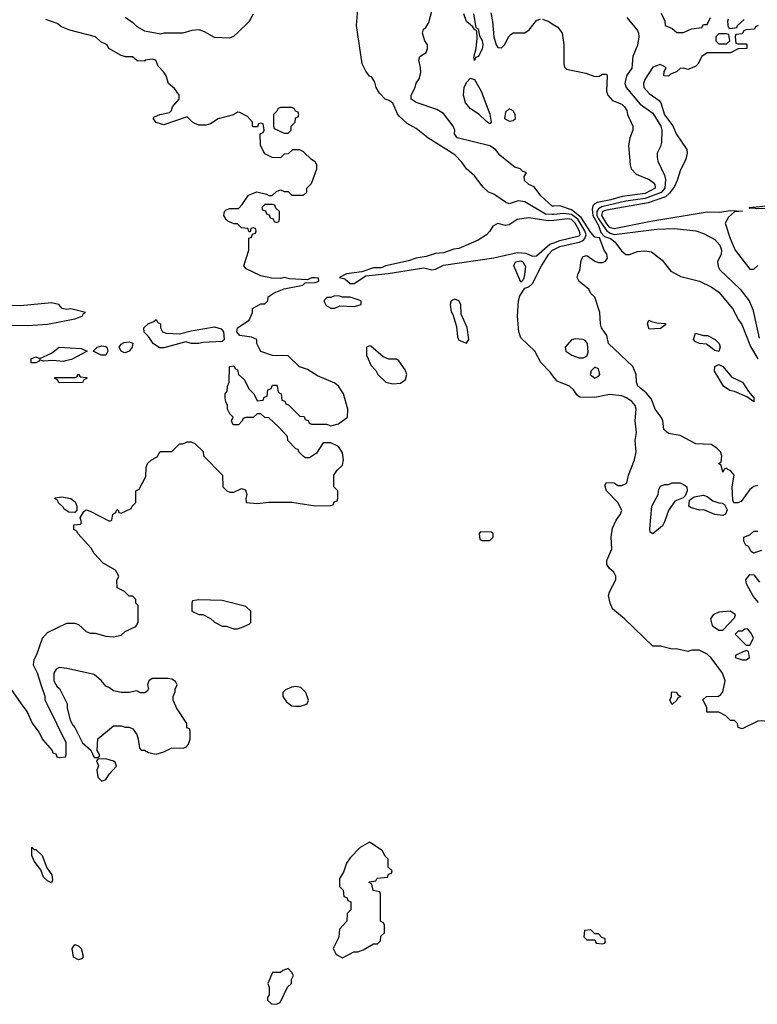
# Model space of a CAD drawing. Header units: inches. Extents: x 2348341 to 2479810, y 460419 to 613669.
# Tile 272 of 656: x 2387247 to 2391048, y 548462 to 553539. Entities that reach past the tile are written whole.
import ezdxf

# ---------------------------------------------------------------- set-up
doc = ezdxf.new("R2010")
doc.units = ezdxf.units.IN
doc.header["$MEASUREMENT"] = 0
for name, color, linetype in [('C3584', 7, 'Continuous'), ('C3585', 7, 'Continuous'), ('C3594', 7, 'Continuous'), ('C3595', 7, 'Continuous')]:
    doc.layers.add(name, color=color, linetype=linetype)

msp = doc.modelspace()

# ---------------------------------------------------------------- linework, layer by layer
at = {"layer": 'C3584', "color": 2, "elevation": 50}
for points in [[(2387263.4, 550000), (2387284.7, 549970), (2387311.1, 549911.1), (2387345.4, 549865.4), (2387366.4, 549826.4), (2387414, 549770), (2387418, 549758), (2387432.7, 549752.7), (2387438, 549738), (2387450, 549734), (2387482, 549738), (2387486, 549750), (2387486, 549810), (2387392.7, 550000)], [(2387491.8, 550000), (2387492, 549990), (2387507.1, 549927.1), (2387520.7, 549900.7), (2387531.3, 549890), (2387571.1, 549811.1), (2387612.7, 549772.7), (2387630, 549734), (2387650, 549734), (2387658, 549742), (2387658, 549750), (2387646, 549770), (2387649, 549831), (2387730, 549898), (2387770, 549898), (2387790, 549891.3), (2387810, 549891.3), (2387830, 549882), (2387850, 549854), (2387858, 549830), (2387863.6, 549783.6), (2387872.7, 549772.7), (2387890, 549772), (2387910, 549761), (2387950, 549751.3), (2387990, 549764.7), (2388030, 549784.7), (2388090, 549782), (2388106, 549790), (2388116.4, 549803.6), (2388126, 549830), (2388126, 549870), (2388122, 549882), (2388108.4, 549888.4), (2388108, 549910), (2388055.3, 549990), (2388051, 550000)], [(2388668.2, 550000), (2388690, 549998.8), (2388694.1, 550000)]]:
    msp.add_lwpolyline(points, dxfattribs=at)
at = {"layer": 'C3584', "color": 2}
for points, elevation in [([(2387690, 549728), (2387650, 549726), (2387642, 549718), (2387652, 549692), (2387644.7, 549670), (2387650, 549634), (2387670, 549612), (2387690, 549622), (2387709, 549651), (2387746, 549690), (2387738, 549710), (2387730, 549715.3)], 50), ([(2389050, 549298), (2389002, 549270), (2388950, 549218), (2388931.3, 549190), (2388916, 549144), (2388894, 549110), (2388894, 549070), (2388914, 549050), (2388918, 549018), (2388932.7, 549012.7), (2388938, 548998), (2388954, 548990), (2388954, 548950), (2388934, 548930), (2388932, 548890), (2388894, 548850), (2388891.6, 548808.4), (2388862, 548750), (2388878, 548718), (2388910, 548702), (2388968, 548732), (2388990, 548732), (2389016.4, 548743.6), (2389070, 548774), (2389090, 548774), (2389106, 548790), (2389107.3, 548812.7), (2389126, 548830), (2389126, 548870), (2389122, 548882), (2389106, 548890), (2389106, 549030), (2389102, 549042), (2389068, 549048), (2389062, 549082), (2389046, 549090), (2389050, 549094), (2389082, 549098), (2389088.4, 549111.6), (2389142, 549118), (2389147.3, 549132.7), (2389162, 549138), (2389166, 549150), (2389146, 549170), (2389146, 549210), (2389130, 549226), (2389114.6, 549254.6)], 50), ([(2387321, 549261), (2387330, 549261), (2387362.4, 549230), (2387385.8, 549165.8), (2387412, 549130), (2387416.3, 549103.7), (2387410, 549089.2), (2387390, 549098.4), (2387370, 549118), (2387355.9, 549155.9), (2387320.8, 549200.8), (2387309.5, 549230), (2387308.4, 549271.6)], 46), ([(2387550, 548692), (2387524.4, 548704.4), (2387516.3, 548750), (2387530, 548770.7), (2387550, 548763), (2387563, 548750), (2387574.4, 548710), (2387570, 548699)], 46), ([(2388630, 548646), (2388603.6, 548636.4), (2388590, 548626), (2388550, 548626), (2388524.7, 548570), (2388531.6, 548548.4), (2388532, 548510), (2388523.6, 548496.4), (2388523.6, 548483.6), (2388543.6, 548463.6), (2388570, 548462), (2388588.4, 548471.6), (2388626, 548550), (2388648, 548570), (2388648, 548590), (2388658, 548610), (2388650, 548626)], 50)]:
    msp.add_lwpolyline(points, close=True, dxfattribs=dict(at, elevation=elevation))
at = {"layer": 'C3585', "color": 2}
for points, elevation in [([(2390000, 552534.8), (2389990, 552533.9), (2389956.3, 552536.3), (2389850, 552599.6), (2389815.5, 552604.5), (2389770, 552589.5), (2389750, 552598), (2389690, 552639.3), (2389662, 552650), (2389635.1, 552675.1), (2389590, 552734), (2389549.5, 552769.5), (2389524.7, 552804.7), (2389490, 552842), (2389349.7, 552929.7), (2389290, 552977.2), (2389243.2, 553003.2), (2389202, 553042), (2389193.2, 553053.2), (2389170, 553108), (2389150, 553122), (2389130, 553128.7), (2389100.2, 553160.2), (2389084, 553190), (2389077.2, 553217.2), (2389062, 553242), (2389050, 553248.7), (2389030, 553274), (2389011.9, 553311.9), (2388981.6, 553510), (2388992.3, 553632.3)], 46), ([(2390000, 552577.7), (2389990, 552577.2), (2389932.3, 552630), (2389897.5, 552677.5), (2389870, 552689.2), (2389848.7, 552710), (2389846, 552730), (2389858, 552750), (2389838, 552758), (2389826, 552770), (2389799, 552779), (2389776, 552796), (2389720.7, 552840.7), (2389699, 552870), (2389670, 552889.2), (2389502, 552930), (2389488, 552950), (2389488.7, 552970), (2389481.2, 552990), (2389430, 553056), (2389395.9, 553075.9), (2389290, 553112.7), (2389263.7, 553130), (2389263.7, 553150), (2389285.2, 553190), (2389290, 553212), (2389305.6, 553234.4), (2389313.6, 553266.4), (2389312.9, 553292.9), (2389304, 553330), (2389308, 553350), (2389342, 553370), (2389348.7, 553390), (2389348.7, 553410), (2389335.3, 553430), (2389322, 553470), (2389328, 553490), (2389340.4, 553499.6), (2389354.6, 553525.4), (2389382, 553630)], 42), ([(2387790, 553552), (2387830, 553524.7), (2387850, 553504.7), (2387890, 553482), (2387974, 553466), (2387991.1, 553471.1), (2388090, 553472), (2388135.1, 553484.9), (2388170, 553487.7), (2388198, 553478), (2388248.4, 553448.4), (2388330, 553446), (2388350, 553454.8), (2388370, 553470.8), (2388429.5, 553530), (2388452, 553570)], 50), ([(2389584.7, 553570), (2389598, 553498), (2389610, 553492), (2389616, 553456), (2389630, 553432), (2389632.7, 553410), (2389630, 553388.7), (2389610.5, 553350), (2389596, 553344), (2389590, 553329), (2389586.3, 553346.3), (2389599.3, 553390), (2389604, 553444), (2389602, 553482), (2389590, 553488), (2389582, 553502), (2389548.7, 553530), (2389535.3, 553570)], 38), ([(2389675.1, 553575.1), (2389683.8, 553530), (2389690.5, 553450), (2389703, 553410), (2389710, 553396), (2389730, 553394.8), (2389745.2, 553410), (2389767.5, 553452.5), (2389777.5, 553462.5), (2389790, 553470.6), (2389850, 553470.6), (2389873, 553487), (2389910, 553534.8), (2389930, 553542.8)], 42), ([(2387392.7, 550000), (2387378, 550030), (2387378, 550050), (2387358, 550110), (2387338, 550170), (2387318, 550210), (2387320.4, 550239.6), (2387334.6, 550265.4), (2387364, 550350), (2387390, 550378.8), (2387490, 550427.7), (2387530, 550427.7), (2387550, 550420.7), (2387590, 550384.7), (2387610, 550376), (2387635.3, 550375.3), (2387690, 550361), (2387730, 550356), (2387770, 550366), (2387790, 550384.7), (2387846, 550410), (2387858, 550430), (2387858, 550518), (2387846, 550530), (2387846, 550550), (2387830, 550566), (2387810, 550566), (2387786, 550590), (2387748.9, 550608.9), (2387747.3, 550647.3), (2387758, 550670), (2387740.4, 550700.4), (2387676.4, 550736.4), (2387630, 550786), (2387614.6, 550814.6), (2387546, 550890), (2387542, 550902), (2387526, 550910), (2387526, 550934), (2387562, 550938), (2387566, 550950), (2387558, 550970), (2387576.4, 551003.6), (2387590, 551011.3), (2387610, 551004.7), (2387710, 550954), (2387722, 550958), (2387726, 550990), (2387742, 550998), (2387747.3, 551012.7), (2387754, 551010), (2387758, 550998), (2387770, 550994), (2387822, 551018), (2387826, 551030), (2387846, 551050), (2387846, 551110), (2387862, 551118), (2387896.4, 551183.6), (2387898, 551230), (2387906, 551250), (2387926, 551270), (2387954.6, 551285.4), (2387970, 551312), (2388030, 551312), (2388070, 551352), (2388087.3, 551352.7), (2388110, 551362), (2388130, 551362), (2388150, 551354), (2388192.7, 551312.7), (2388194, 551290), (2388291.1, 551191.1), (2388294, 551130), (2388314, 551110), (2388330, 551102), (2388350, 551102), (2388390, 551122), (2388410, 551114), (2388418, 551090), (2388412, 551070), (2388414, 551050), (2388470, 551044), (2388530, 551050.8), (2388650, 551050.8), (2388770, 551032), (2388850, 551034), (2388862, 551038), (2388867.3, 551052.7), (2388882, 551058), (2388886, 551070), (2388886, 551110), (2388866, 551130), (2388866, 551190), (2388883.1, 551216.9), (2388910, 551242), (2388916, 551270), (2388910, 551306), (2388890, 551338), (2388850, 551358), (2388810, 551358), (2388776.9, 551303.1), (2388739.6, 551280.4), (2388720.4, 551280.4), (2388710, 551286), (2388686, 551310), (2388682, 551322), (2388670, 551326), (2388628, 551370), (2388626, 551390), (2388580.4, 551440.4), (2388530, 551486), (2388510, 551488), (2388490, 551506), (2388470, 551506), (2388450, 551488), (2388412.7, 551487.3), (2388398, 551482), (2388394, 551470), (2388374, 551450), (2388346, 551450), (2388338, 551470), (2388346, 551490), (2388330, 551506), (2388318, 551530), (2388318, 551550), (2388308.4, 551568.4), (2388306, 551590), (2388306, 551610), (2388316.4, 551623.6), (2388318, 551650), (2388326, 551670), (2388328.4, 551751.6), (2388350, 551754), (2388358, 551738), (2388370, 551734), (2388374, 551710), (2388403.6, 551683.6), (2388430, 551634), (2388454, 551610), (2388470, 551574), (2388502, 551578), (2388507.3, 551592.7), (2388522, 551598), (2388526, 551630), (2388542, 551638), (2388550, 551654), (2388570, 551654), (2388574, 551650), (2388578, 551618), (2388594, 551610), (2388598, 551578), (2388612.7, 551572.7), (2388618, 551558), (2388632.7, 551552.7), (2388690, 551494), (2388712.7, 551492.7), (2388718, 551478), (2388732.7, 551472.7), (2388738, 551458), (2388750, 551454), (2388827.3, 551452.7), (2388850, 551444.7), (2388890, 551456), (2388935.3, 551490), (2388937.2, 551530), (2388916, 551610), (2388890, 551649), (2388870, 551665.2), (2388782, 551702), (2388730, 551735.3), (2388688.4, 551748.4), (2388630, 551806), (2388550, 551808), (2388490, 551828), (2388468.9, 551868.9), (2388468.7, 551890), (2388442, 551902), (2388382, 551910), (2388366, 551930), (2388369.6, 551950.4), (2388428.7, 551990), (2388446, 552030), (2388446, 552050), (2388490, 552074), (2388510, 552074), (2388526, 552090), (2388528, 552110), (2388558, 552130), (2388610, 552150.8), (2388706, 552170), (2388718, 552182), (2388770, 552184), (2388788, 552190), (2388786, 552206), (2388770, 552208), (2388750, 552208), (2388730, 552198), (2388636.9, 552203.1), (2388610, 552209), (2388590, 552204), (2388545.6, 552205.6), (2388490, 552218), (2388414.6, 552254.6), (2388402, 552270), (2388428, 552350), (2388428, 552412), (2388442, 552418), (2388446, 552434), (2388462, 552438), (2388466, 552450), (2388462, 552462), (2388450, 552466), (2388438, 552462), (2388434, 552446), (2388430, 552446), (2388422, 552462), (2388390, 552466), (2388370, 552486), (2388350, 552486), (2388320.2, 552500.2), (2388310, 552508), (2388299, 552530), (2388302, 552550), (2388310, 552558), (2388330, 552564.7), (2388374, 552566), (2388393.6, 552586.4), (2388425.2, 552634.8), (2388468.7, 552651.3), (2388518.8, 552638.8), (2388530, 552632), (2388547.3, 552632.7), (2388570, 552654), (2388590, 552662), (2388610, 552654), (2388630, 552654), (2388650, 552634), (2388710, 552634), (2388726, 552650), (2388726, 552670), (2388750, 552694), (2388778, 552770), (2388778, 552790), (2388770, 552806), (2388750, 552818), (2388710, 552858), (2388690, 552868), (2388652.7, 552867.3), (2388630, 552848), (2388610, 552846), (2388590, 552826), (2388548.4, 552828.4), (2388510, 552848), (2388488, 552890), (2388486, 552950), (2388502, 552958), (2388506, 552970), (2388502, 553002), (2388490, 553006), (2388478, 553002), (2388472.7, 552987.3), (2388450, 552986), (2388446, 552990), (2388446, 553010), (2388420.4, 553040.4), (2388380.4, 553060.4), (2388370, 553062), (2388348, 553048), (2388270, 553028.7), (2388230, 553002), (2388205.4, 552994.6), (2388170, 552995.3), (2388150, 553004), (2388138, 553010), (2388110, 553038), (2387990, 552997.2), (2387950, 553008.7), (2387935.3, 553030), (2387941.2, 553038.8), (2387969.1, 553050.9), (2388019.3, 553060.7), (2388028.7, 553070), (2388034, 553090), (2388069, 553130), (2388069.2, 553150), (2388044.8, 553184.8), (2388014, 553210), (2388001.2, 553250), (2387990, 553268.7), (2387960.2, 553300.2), (2387948, 553330), (2387930, 553335.1), (2387894, 553330), (2387890, 553326), (2387852.7, 553327.3), (2387827.3, 553347.3), (2387791.6, 553348.4), (2387770, 553355.3), (2387706, 553390), (2387698, 553410), (2387664.7, 553424.7), (2387638, 553450), (2387505.1, 553485.1), (2387462.9, 553502.9), (2387439.5, 553519.5), (2387380.9, 553540.9)], 50), ([(2389941, 553541), (2389970.7, 553530.7), (2390000, 553512.3)], 42), ([(2390000, 552504.5), (2389970, 552501.4), (2389870, 552517), (2389810, 552509.4), (2389770, 552481.2), (2389750, 552477.2), (2389710, 552488.7), (2389685.4, 552474.6), (2389670, 552448), (2389652, 552430), (2389610, 552402), (2389510, 552359.3), (2389484, 552356), (2389430, 552337.2), (2389390, 552334), (2389341.4, 552318.6), (2389290, 552309.2), (2389250, 552296), (2389134, 552270), (2389110, 552259), (2389070, 552259), (2389010, 552239), (2388931.3, 552228.7), (2388894, 552210), (2388922.8, 552202.8), (2388950, 552178), (2388970, 552178), (2389030, 552218.8), (2389146, 552230), (2389330, 552259.5), (2389371.4, 552248.6), (2389390, 552253), (2389430, 552273.7), (2389690, 552310.3), (2389810, 552338), (2389855.6, 552335.6), (2389890, 552319.1), (2389910, 552322), (2389978.9, 552381.1), (2390000, 552389.3)], 50), ([(2390000, 551696.5), (2389981.2, 551721.2), (2389931.8, 551771.8), (2389902, 551830), (2389830, 551898), (2389819.3, 551930), (2389812.7, 552010), (2389818, 552090), (2389824.1, 552115.9), (2389850, 552154), (2389870, 552162), (2389890, 552178.8), (2389935.6, 552270), (2389973.5, 552330), (2389992.6, 552350), (2390000, 552354)], 46), ([(2387190, 551964.6), (2387290, 551961.7), (2387390, 551968.8), (2387530, 551997.1), (2387568.7, 552010), (2387575.3, 552024.7), (2387586, 552030), (2387510, 552049), (2387490, 552045.2), (2387466, 552050), (2387448, 552070), (2387410, 552079.3), (2387250, 552064), (2387150, 552066)], 54), ([(2388051, 550000), (2388038, 550030), (2388038, 550050), (2388047.3, 550072.7), (2388047.3, 550087.3), (2388058, 550110), (2388050, 550126), (2388030, 550138), (2388010, 550142), (2387930, 550142), (2387912, 550130), (2387904.7, 550110), (2387911.1, 550088.9), (2387903.6, 550076.4), (2387891.6, 550068.4), (2387870, 550068), (2387850, 550078), (2387811, 550069), (2387770, 550069), (2387730, 550079), (2387710, 550094), (2387690, 550102), (2387668, 550130), (2387630, 550162), (2387490, 550194), (2387450, 550198), (2387434, 550190), (2387422, 550170), (2387422, 550130), (2387439.6, 550099.6), (2387452, 550090), (2387491.6, 550011.6), (2387491.8, 550000)], 50), ([(2387170, 550132), (2387263.4, 550000)], 50), ([(2388694.1, 550000), (2388710, 550004.7), (2388728.7, 550011.3), (2388735.3, 550030), (2388722, 550070), (2388695.1, 550095.1), (2388670, 550100.9), (2388650, 550098), (2388616, 550084), (2388602, 550070), (2388602, 550050), (2388622, 550022), (2388650, 550001), (2388668.2, 550000)], 50)]:
    msp.add_lwpolyline(points, dxfattribs=dict(at, elevation=elevation))
for points, elevation in [([(2389670, 553002), (2389650, 553015.3), (2389612.5, 553052.5), (2389570, 553079), (2389544, 553110), (2389533.2, 553150), (2389537.2, 553190), (2389550, 553216), (2389570, 553238), (2389590, 553231), (2389624.7, 553170), (2389670, 553052), (2389676, 553010)], 38), ([(2388650, 553086), (2388590, 553086), (2388578, 553082), (2388572.7, 553067.3), (2388554, 553050), (2388554, 552990), (2388558, 552978), (2388610, 552954), (2388630, 552954), (2388646, 552970), (2388646, 552990), (2388666, 553010), (2388667.3, 553032.7), (2388682, 553038), (2388686, 553050), (2388682, 553062), (2388667.3, 553067.3), (2388662, 553082)], 50), ([(2389770, 553079), (2389750, 553062), (2389746, 553030), (2389770, 553016.3), (2389790, 553018.8), (2389801.2, 553030), (2389799.3, 553050), (2389790, 553068.7)], 42), ([(2388550, 552586), (2388510, 552586), (2388494, 552570), (2388498, 552558), (2388512.7, 552552.7), (2388518, 552538), (2388532.7, 552532.7), (2388538, 552518), (2388552.7, 552512.7), (2388558, 552498), (2388570, 552494), (2388582, 552498), (2388586, 552510), (2388586, 552550), (2388567.3, 552567.3), (2388562, 552582)], 50), ([(2389830, 552186), (2389792.7, 552270), (2389801.2, 552290), (2389830, 552295.6), (2389840.5, 552290), (2389853.3, 552266.7), (2389846.8, 552213.2), (2389842, 552198)], 46), ([(2388890, 552115.3), (2388866.4, 552113.6), (2388850, 552106), (2388830, 552106), (2388814, 552090), (2388825.4, 552065.4), (2388850, 552052), (2388870, 552052), (2388896.4, 552063.6), (2388970, 552061), (2388990, 552066), (2389006, 552070), (2389006, 552090), (2388950, 552108), (2388910, 552108)], 50), ([(2389490, 552098), (2389470, 552088.7), (2389464.4, 552070), (2389470, 552032), (2389478.5, 552018.5), (2389497.3, 551957.3), (2389503.4, 551903.4), (2389510, 551886.8), (2389550, 551871.3), (2389561.2, 551890), (2389552.1, 551952.1), (2389521.2, 552021.2), (2389520.9, 552070), (2389510, 552089)], 50), ([(2388070, 551918.8), (2388130, 551934.8), (2388250, 551954.8), (2388285.2, 551945.2), (2388297.3, 551930), (2388301, 551890), (2388290, 551879), (2388190, 551875.1), (2388170, 551869.4), (2388130, 551869.5), (2388102.8, 551877.2), (2387990, 551847), (2387967.6, 551847.6), (2387934, 551870), (2387910, 551906), (2387888.4, 551928.4), (2387886, 551950), (2387908, 551970), (2387938, 551982), (2387950, 551994), (2387958, 551978), (2387971.6, 551971.6), (2387972, 551950), (2387982, 551930), (2388002, 551922)], 50), ([(2387470, 551777.2), (2387418, 551782), (2387370, 551778), (2387350, 551786), (2387343.6, 551776.4), (2387330, 551769.2), (2387306, 551770), (2387306, 551790), (2387330, 551801), (2387350, 551792), (2387410, 551818.8), (2387450, 551851), (2387563.6, 551843.6), (2387594, 551830), (2387513, 551787), (2387490, 551781.2)], 50), ([(2387690, 551809.2), (2387666, 551810), (2387626, 551830), (2387646, 551850), (2387670, 551857.3), (2387690, 551854), (2387696, 551850), (2387701, 551830)], 50), ([(2387790, 551821.2), (2387782.7, 551822.7), (2387769.3, 551829.3), (2387759.3, 551850), (2387770, 551866), (2387785.1, 551874.9), (2387810, 551877.3), (2387830, 551871.3), (2387826.8, 551850), (2387810, 551829.2)], 50), ([(2389050, 551858), (2389034, 551850), (2389034, 551810), (2389042, 551790), (2389056.9, 551756.9), (2389082, 551730), (2389092, 551710), (2389134, 551670), (2389170, 551661), (2389210, 551664.7), (2389235.5, 551684.5), (2389242, 551710), (2389233.6, 551733.6), (2389200.4, 551780.4), (2389188.4, 551788.4), (2389149.1, 551789.1), (2389120.2, 551800.2), (2389056.4, 551856.4)], 50), ([(2387452.7, 551667.3), (2387446, 551670), (2387442, 551682), (2387426, 551690), (2387430, 551694), (2387530, 551694), (2387542, 551698), (2387550, 551711.3), (2387558, 551698), (2387590, 551694), (2387594, 551690), (2387578, 551682), (2387570, 551668)], 50), ([(2387530, 550998), (2387500.4, 551000.4), (2387475.3, 551015.3), (2387470, 551026), (2387447.3, 551047.3), (2387442, 551062), (2387426, 551070), (2387430, 551074), (2387462, 551078), (2387510.6, 551070.6), (2387533.4, 551053.4), (2387542, 551030), (2387542, 551010)], 50), ([(2389622, 550898), (2389614, 550890), (2389618, 550858), (2389630, 550854), (2389670, 550854), (2389686, 550870), (2389686, 550890), (2389676.4, 550896.4)], 50), ([(2388170, 550548), (2388138, 550542), (2388134, 550530), (2388134, 550490), (2388170, 550472), (2388190, 550472), (2388230, 550452), (2388250, 550432), (2388290, 550411.3), (2388310, 550411.3), (2388350, 550398), (2388370, 550398), (2388390, 550404.7), (2388430, 550422), (2388438, 550430), (2388438, 550490), (2388412.9, 550512.9), (2388290, 550544)], 50)]:
    msp.add_lwpolyline(points, close=True, dxfattribs=dict(at, elevation=elevation))
at = {"layer": 'C3594', "color": 2, "elevation": 46}
msp.add_lwpolyline([(2391504.2, 550000), (2391470, 549962), (2391450, 549955.3), (2391430, 549957.2), (2391350, 549941.2), (2391290, 549924), (2391267.3, 549927.3), (2391230, 549913.2), (2391219.8, 549900.2), (2391205.4, 549894.6), (2391170, 549894), (2391100.4, 549920.4), (2391070, 549924), (2391050, 549921.2), (2390970, 549882), (2390948.9, 549888.9), (2390946, 549910), (2390930, 549926), (2390910, 549926), (2390886, 549950), (2390850, 549968), (2390788.4, 549968.4), (2390788.7, 549990), (2390783.7, 550000)], dxfattribs=at)
at = {"layer": 'C3594', "color": 2, "elevation": 50}
msp.add_lwpolyline([(2390190, 548846), (2390158, 548842), (2390154, 548810), (2390170, 548794), (2390210, 548794), (2390218, 548778), (2390250, 548774), (2390262, 548778), (2390266, 548790), (2390262, 548802), (2390247.3, 548807.3), (2390230, 548826), (2390210, 548826)], close=True, dxfattribs=at)
at = {"layer": 'C3595', "color": 2}
for points, elevation in [([(2390552.7, 553572.7), (2390571.6, 553531.6), (2390574, 553510), (2390610, 553494), (2390632.7, 553472.7), (2390667.3, 553472.7), (2390708.4, 553491.6), (2390762, 553498), (2390770, 553514), (2390790, 553514), (2390806, 553550)], 50), ([(2390000, 553512.3), (2390019.8, 553499.8), (2390042.8, 553470), (2390050.6, 553410), (2390050.7, 553310.7), (2390054.8, 553294.8), (2390064, 553284), (2390163.5, 553263.5), (2390210, 553246.8), (2390232.5, 553247.5), (2390250, 553258.8), (2390270, 553258), (2390274.8, 553250), (2390270.6, 553170.6), (2390277.3, 553150), (2390302.4, 553122.4), (2390350, 553102.8), (2390362.8, 553090), (2390375.5, 553070), (2390379.1, 553050), (2390406.8, 552990), (2390406.8, 552970), (2390390.4, 552929.6), (2390383.8, 552890), (2390392, 552790), (2390398.4, 552770), (2390423.2, 552743.2), (2390490, 552715.8), (2390510, 552701.6), (2390520.4, 552690), (2390521.6, 552670), (2390470, 552643.7), (2390352.3, 552627.7), (2390294, 552610), (2390223.6, 552596.4), (2390210.9, 552589.1), (2390201.1, 552578.9), (2390197.4, 552562.6), (2390199.8, 552530), (2390230, 552477.7), (2390242.5, 552442.5), (2390261.1, 552421.1), (2390292, 552410), (2390313.9, 552393.9), (2390347.5, 552347.5), (2390370, 552328.8), (2390390, 552328.5), (2390430, 552343), (2390467.1, 552347.1), (2390502, 552342), (2390558.5, 552298.5), (2390602.5, 552242.5), (2390654.6, 552214.6), (2390750.3, 552190.3), (2390810, 552162), (2390850, 552134), (2390921, 552050), (2390950.6, 551990.6), (2390967.5, 551967.5), (2391013.7, 551853.7), (2391050, 551791)], 42), ([(2390374.9, 553550), (2390430, 553482.8), (2390436.4, 553470), (2390437.1, 553450), (2390430, 553408), (2390407.3, 553350), (2390400.7, 553290), (2390373.4, 553250), (2390366, 553210), (2390373, 553190), (2390443.6, 553103.6), (2390510, 553056.4), (2390551.5, 552990), (2390555.6, 552970), (2390553.7, 552906.3), (2390550, 552886), (2390532, 552850), (2390531.3, 552830), (2390536, 552810), (2390570, 552738), (2390574.6, 552714.6), (2390571.1, 552670), (2390552.4, 552647.6), (2390470, 552616.6), (2390370, 552602.5), (2390246, 552574), (2390230, 552563.2), (2390220.7, 552550), (2390221.1, 552530), (2390230, 552513), (2390270, 552451.6), (2390290, 552438), (2390310, 552431.6), (2390530, 552459), (2390622, 552462), (2390730.6, 552450.6), (2390770, 552436.3), (2390830, 552404.9), (2390855.6, 552375.6), (2390863.1, 552350), (2390861.3, 552330), (2390843, 552290), (2390845.8, 552265.8), (2390854.8, 552250), (2390959.1, 552150), (2391006, 552090), (2391025.1, 552045.1), (2391056.8, 551896.8)], 46), ([(2391052, 553510), (2391038, 553502), (2391034, 553490), (2390990, 553486), (2390978, 553482), (2390970, 553466), (2390938, 553462), (2390934, 553450), (2390938, 553418), (2390950, 553414), (2390990, 553414), (2390994, 553410), (2390994, 553390), (2390950, 553388), (2390910, 553368.7), (2390790, 553368), (2390762, 553350), (2390742, 553310), (2390730, 553298), (2390690, 553282), (2390670, 553288.7), (2390650, 553288), (2390632, 553270), (2390601, 553259), (2390590, 553248.7), (2390566, 553250), (2390568.4, 553271.6), (2390578, 553290), (2390570, 553298), (2390548, 553308), (2390510, 553294), (2390467.7, 553230), (2390460.7, 553210), (2390464, 553190), (2390490, 553158.8), (2390542.5, 553122.5), (2390550.6, 553110.6), (2390570, 553048), (2390612.1, 552992.1), (2390630.7, 552950), (2390684.7, 552870), (2390686, 552850), (2390679.8, 552820.2), (2390650, 552759), (2390635.8, 552710), (2390621.1, 552678.9), (2390595.8, 552644.2), (2390574.1, 552625.9), (2390485.8, 552594.2), (2390270, 552556.1), (2390250.4, 552550), (2390245.9, 552530), (2390270, 552486.9), (2390285.2, 552470), (2390310, 552462.9), (2390499.4, 552500.6), (2390790, 552548.4), (2390853.2, 552546.8), (2390910, 552554.8), (2390972, 552552), (2390930, 552548), (2390898.8, 552521.2), (2390882.8, 552490), (2390908, 552410), (2390934, 552350), (2391010, 552252), (2391030, 552252), (2391050, 552272)], 50), ([(2390898, 553542), (2390894, 553530), (2390898, 553498), (2390910, 553494), (2390942, 553498), (2390946, 553510), (2390980.4, 553539.6)], 50), ([(2391050, 551137), (2391030, 551132), (2391010, 551116), (2390965.4, 551054.6), (2390947.3, 551047.3), (2390927.3, 551047.3), (2390922, 551062), (2390919, 551130), (2390928, 551190), (2390910, 551215.3), (2390898, 551218), (2390890, 551226), (2390878, 551222), (2390870, 551206), (2390862, 551242), (2390848, 551250), (2390862, 551258), (2390866, 551290), (2390858, 551310), (2390839, 551330), (2390810, 551349.3), (2390731.7, 551351.7), (2390650, 551395.6), (2390590, 551406), (2390566.5, 551426.5), (2390560.5, 551470), (2390553, 551490), (2390521.3, 551530), (2390502, 551582), (2390475.6, 551615.6), (2390432.3, 551650), (2390425.1, 551670), (2390423.7, 551710), (2390407.3, 551750), (2390282, 551870), (2390272.7, 551910), (2390245.1, 551950), (2390239.6, 551970), (2390237, 552030), (2390210, 552108), (2390190, 552128), (2390179, 552150), (2390129.4, 552189.4), (2390119, 552210), (2390124, 552230), (2390134.2, 552245.8), (2390140.7, 552299.3), (2390150, 552318), (2390170, 552322.8), (2390210, 552294.8), (2390230, 552287.3), (2390250, 552287.3), (2390266.3, 552293.7), (2390276.2, 552310), (2390273.3, 552330), (2390258.4, 552350), (2390235.1, 552415.1), (2390210, 552418.4), (2390190, 552442), (2390139.9, 552519.9), (2390090, 552559.1), (2390030, 552579.3), (2390000, 552577.7)], 42), ([(2391130, 552565.2), (2391044, 552564), (2391032, 552568), (2391010, 552566), (2391006, 552570), (2391130, 552582)], 50), ([(2390000, 552354), (2390029.9, 552370.1), (2390130, 552392.3), (2390150, 552400.7), (2390158.9, 552410), (2390166.1, 552430), (2390159.3, 552450), (2390122.8, 552510), (2390090, 552533.9), (2390050, 552539.2), (2390000, 552534.8)], 46), ([(2390000, 552389.3), (2390030, 552401.1), (2390130, 552425.2), (2390135.1, 552430), (2390130.9, 552449.1), (2390109.7, 552490), (2390090, 552508.3), (2390070, 552511.9), (2390000, 552504.5)], 50), ([(2390783.7, 550000), (2390767.3, 550032.7), (2390786, 550050), (2390848.4, 550051.6), (2390860.4, 550059.6), (2390870, 550074), (2390882, 550130), (2390868.7, 550170), (2390810, 550248), (2390790, 550268), (2390748.4, 550288.4), (2390710, 550288.7), (2390690, 550282), (2390630, 550295.3), (2390610, 550294), (2390550, 550308.7), (2390510, 550308.7), (2390363.7, 550450), (2390301.7, 550501.7), (2390289.4, 550530), (2390282, 550570), (2390287.6, 550592.4), (2390319.5, 550650), (2390319.3, 550670), (2390309.2, 550690), (2390286, 550710), (2390272.7, 550730), (2390272.7, 550750), (2390298, 550810), (2390295.1, 550870), (2390302.3, 550917.7), (2390321.1, 550958.9), (2390342.7, 550990), (2390349.2, 551010), (2390329, 551050), (2390270, 551109), (2390262, 551138), (2390270, 551152), (2390310.7, 551150.7), (2390330, 551138), (2390350, 551138), (2390375.3, 551150), (2390384, 551190), (2390416, 551270), (2390423.7, 551310), (2390419.3, 551370), (2390425.2, 551410), (2390418, 551470), (2390424, 551530), (2390419, 551550), (2390402, 551570), (2390374, 551590), (2390350, 551599.5), (2390286.6, 551606.6), (2390210, 551591.5), (2390133.3, 551593.3), (2390121.5, 551601.5), (2390101.6, 551630), (2390080.9, 551650), (2390015.8, 551675.8), (2390000, 551696.5)], 46), ([(2391070, 550801.2), (2391028.4, 550788.4), (2391016.4, 550796.4), (2391002, 550822), (2390989, 550830), (2390978, 550850), (2390978, 550870), (2391010, 550882), (2391030, 550902), (2391050, 550902)], 42), ([(2391054, 550534), (2391026.6, 550566.6), (2390993.2, 550630), (2390989.2, 550650), (2391002, 550670), (2391010, 550678), (2391030, 550676), (2391059.1, 550639.1)], 42)]:
    msp.add_lwpolyline(points, dxfattribs=dict(at, elevation=elevation))
for points, elevation in [([(2390890, 553466), (2390850, 553466), (2390834, 553450), (2390834, 553430), (2390850, 553414), (2390890, 553414), (2390906, 553430), (2390902, 553462)], 50), ([(2390490, 551944), (2390482.7, 551970), (2390488.7, 551990), (2390502, 551982), (2390530, 551975.5), (2390573.2, 551973.2), (2390576, 551970), (2390570, 551962), (2390550, 551946.6)], 38), ([(2390110, 551893.2), (2390090.9, 551889.1), (2390058, 551850), (2390062, 551830), (2390092, 551810), (2390130, 551796), (2390150, 551796), (2390170, 551804.7), (2390176, 551824), (2390172.3, 551870), (2390163.2, 551883.2), (2390150, 551889.3)], 46), ([(2390850, 551828.7), (2390830, 551834), (2390785.6, 551865.6), (2390749.7, 551869.7), (2390730, 551877.2), (2390719.3, 551890), (2390730, 551922), (2390770, 551911), (2390790.6, 551910.6), (2390830.5, 551890.5), (2390851, 551870), (2390856, 551850)], 38), ([(2390210, 551748), (2390191.1, 551728.9), (2390187.3, 551710), (2390210, 551691), (2390230, 551701), (2390237.2, 551710), (2390230, 551738)], 46), ([(2391030, 551569), (2390993.6, 551593.6), (2390930, 551621.2), (2390906.8, 551626.8), (2390874, 551650), (2390827.5, 551727.5), (2390830, 551750.8), (2390850, 551761), (2390870, 551751), (2390916.4, 551696.4), (2390971, 551670), (2391002.5, 551622.5), (2391030.8, 551590)], 38), ([(2390510, 550888), (2390496.4, 550896.4), (2390493.6, 550913.6), (2390503.7, 551030), (2390537.2, 551090), (2390541.2, 551118.8), (2390550, 551134), (2390570, 551142), (2390590, 551142), (2390610, 551151.3), (2390650, 551150.7), (2390676.8, 551136.8), (2390684.7, 551130), (2390686, 551110), (2390676.9, 551083.1), (2390666, 551074), (2390623.5, 551056.5), (2390590, 551008.7), (2390570.6, 550950), (2390559.1, 550930)], 42), ([(2390870, 550982.7), (2390830, 550987), (2390772, 551012), (2390750, 551009.4), (2390704.5, 551024.5), (2390695.3, 551030), (2390698, 551062), (2390722, 551078), (2390770, 551087.7), (2390790, 551080.7), (2390818.5, 551058.5), (2390850, 551047.3), (2390866.4, 551046.4), (2390878.8, 551038.8), (2390892, 551012), (2390884.7, 550990)], 42), ([(2390910, 550488.7), (2390850, 550483.7), (2390821, 550470), (2390806.8, 550450), (2390816, 550416), (2390822, 550410), (2390850, 550391.3), (2390870, 550392), (2390930, 550454), (2390935.3, 550470)], 46), ([(2390998, 550398), (2390983.6, 550396.4), (2390970, 550386), (2390950, 550386), (2390934, 550370), (2390990, 550314), (2391010, 550314), (2391028, 550350), (2391016.4, 550376.4)], 46), ([(2390990, 550286), (2390938, 550262), (2390934, 550250), (2390970, 550238), (2390990, 550238), (2391008, 550250), (2391002, 550282)], 46), ([(2390610, 550008.7), (2390598, 550030), (2390606, 550050), (2390606, 550070), (2390610, 550074), (2390630, 550072), (2390638, 550058), (2390654, 550050), (2390638, 550042), (2390634, 550030)], 46)]:
    msp.add_lwpolyline(points, close=True, dxfattribs=dict(at, elevation=elevation))

doc.saveas('drawing.dxf')
